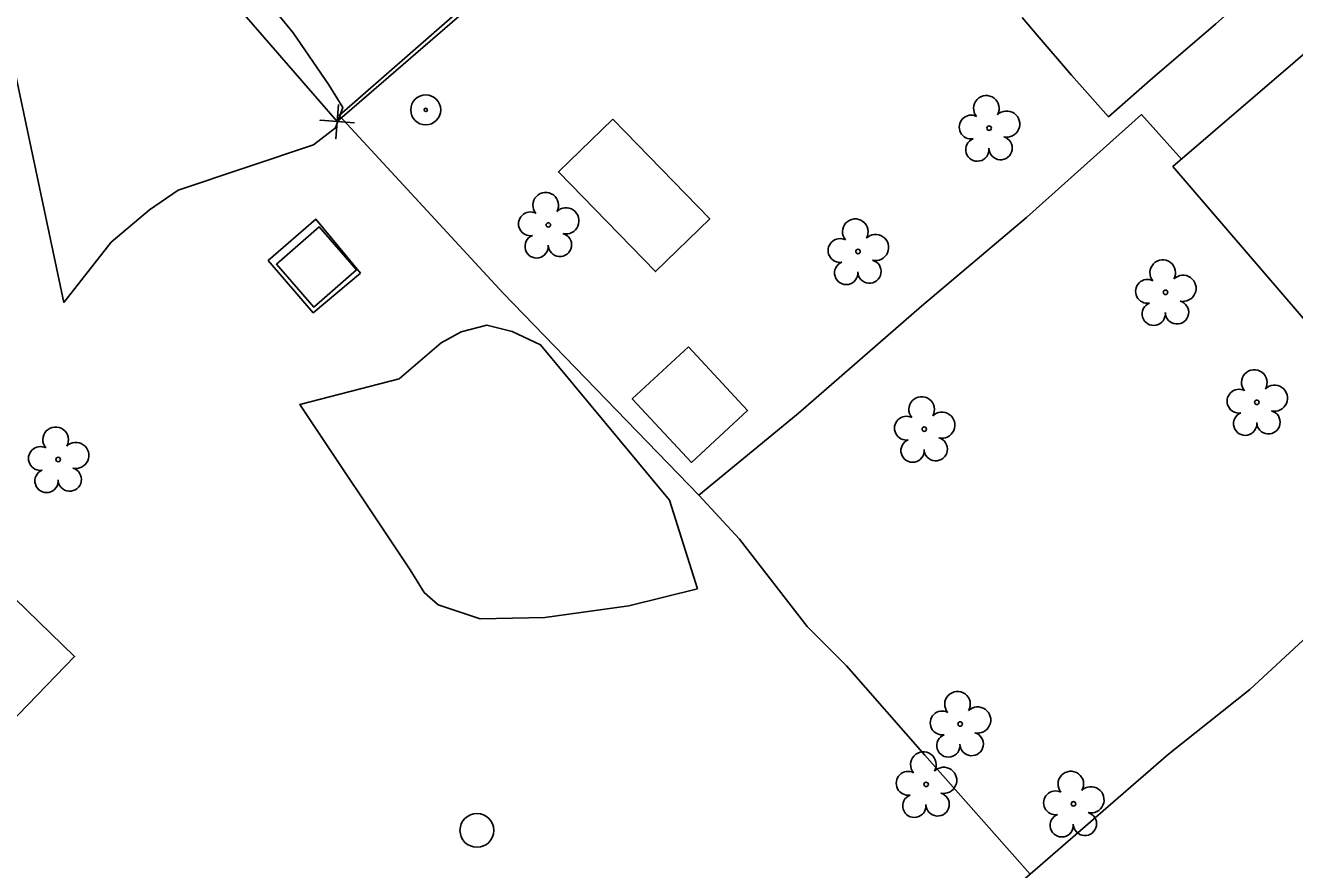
# Model space of a CAD drawing. Extents: x 1516784 to 1522736, y 634838 to 639369.
# Drawn here: x 1521160.9 to 1521345.3, y 637769.2 to 637891.9 of the extents above; entities that cross this region are included whole.
import ezdxf

# ---------------------------------------------------------------- set-up
doc = ezdxf.new("R2010")
doc.units = 0
for name, color, linetype in [('Exist Building', 7, 'Continuous'), ('Exist Building Metal Canopy', 7, 'Continuous'), ('Exist Environmental Wetland Boundary Cogo Point CELL', 7, 'Continuous'), ('Exist Other Culture Area Outline', 7, 'Continuous'), ('Exist Other Culture Fence Line', 7, 'Continuous'), ('Exist Other Culture Located Object CELL', 7, 'Continuous'), ('Exist Property Corner CELL', 7, 'Continuous'), ('Exist Property Line', 7, 'Continuous'), ('Exist Utilities Other Pole CELL', 7, 'Continuous'), ('Exist Vegetation Tree CELL', 7, 'Continuous'), ('Exist Vegetation Woods Line', 7, 'Continuous'), ('Scratch_Level_5', 7, 'Continuous')]:
    doc.layers.add(name, color=color, linetype=linetype)

msp = doc.modelspace()

# ---------------------------------------------------------------- linework, layer by layer
at = {"layer": 'Exist Building'}
for points in [[(1521356.6, 637837.61), (1521327.6, 637871.34), (1521351.16, 637891.6), (1521369.35, 637870.44), (1521370.58, 637871.5), (1521381.39, 637858.93)], [(1521209.02, 637856.33), (1521202.8, 637850.91), (1521197.38, 637857.14), (1521203.6, 637862.56)], [(1521257.24, 637845.16), (1521265.83, 637835.91), (1521257.67, 637828.34), (1521249.08, 637837.59)], [(1521117.18, 637785.88), (1521148.97, 637818.67), (1521168.07, 637800.15), (1521150.32, 637781.84), (1521157.89, 637774.5), (1521143.85, 637760.02)]]:
    msp.add_lwpolyline(points, close=True, dxfattribs=at)
at = {"layer": 'Exist Building Metal Canopy'}
msp.add_lwpolyline([(1521246.24, 637878.25), (1521260.34, 637863.77), (1521252.45, 637856.08), (1521238.35, 637870.56)], close=True, dxfattribs=at)
at = {"layer": 'Exist Environmental Wetland Boundary Cogo Point CELL'}
msp.add_lwpolyline([(1521305.73, 637892.99), (1521307.88, 637890.43), (1521312.87, 637884.6), (1521318.26, 637878.57), (1521324.31, 637883.9), (1521333.85, 637892.08), (1521343.38, 637900.55), (1521353.4, 637909.71), (1521362.3, 637917.85), (1521368.93, 637924.11), (1521368.94, 637924.49)], dxfattribs=at)
at = {"layer": 'Exist Other Culture Area Outline'}
msp.add_lwpolyline([(1521209.59, 637855.85), (1521202.73, 637850.1), (1521196.2, 637857.68), (1521203.13, 637863.68), (1521209.59, 637855.85)], dxfattribs=at)
at = {"layer": 'Exist Other Culture Fence Line'}
for points in [[(1521306.88, 637768.54), (1521291.56, 637785.83), (1521280.18, 637798.8), (1521274.48, 637804.49), (1521264.67, 637817.22), (1521258.76, 637823.57), (1521230.34, 637852.94), (1521206.48, 637878.74), (1521223.68, 637893.76), (1521239.32, 637907.18), (1521257.93, 637923.18), (1521269.27, 637932.73), (1521270.5, 637933.72), (1521272.87, 637930.93)], [(1521258.76, 637823.57), (1521273.17, 637835.48), (1521291.1, 637851.06), (1521306.32, 637863.94), (1521323.05, 637878.89), (1521328.86, 637872.42)], [(1521342.07, 637719.55), (1521328.75, 637735.81), (1521314.63, 637755.83), (1521306.19, 637767.95), (1521306.88, 637768.54), (1521326.99, 637785.95), (1521338.77, 637795.34), (1521351.65, 637807.27), (1521361.86, 637816.87), (1521370.94, 637823.76), (1521374.44, 637826.56)]]:
    msp.add_lwpolyline(points, dxfattribs=at)
at = {"layer": 'Exist Other Culture Located Object CELL'}
for radius in [2.18, 0.24]:
    msp.add_circle((1521219.07, 637879.58), radius, dxfattribs=at)
at = {"layer": 'Exist Property Corner CELL'}
msp.add_line((1521206.21, 637877.88), (1521206.21, 637877.88), dxfattribs=at)
msp.add_lwpolyline([(1521208.71, 637877.7), (1521203.72, 637878.06), (1521206.21, 637877.88), (1521206.03, 637875.39), (1521206.39, 637880.37)], dxfattribs=at)
at = {"layer": 'Exist Property Line'}
for p in [(1521293.51, 637953.4), (1521157.11, 637934.57)]:
    msp.add_line(p, (1521206.21, 637877.88), dxfattribs=at)
at = {"layer": 'Exist Utilities Other Pole CELL'}
msp.add_circle((1521226.51, 637774.88), 2.46, dxfattribs=at)
at = {"layer": 'Exist Vegetation Tree CELL'}
for p, q in [((1521300.91, 637876.93), (1521300.91, 637876.93)), ((1521236.89, 637862.86), (1521236.89, 637862.86)), ((1521281.86, 637858.99), (1521281.86, 637858.99)), ((1521326.53, 637853.06), (1521326.53, 637853.06)), ((1521339.81, 637837.09), (1521339.81, 637837.09)), ((1521291.49, 637833.18), (1521291.49, 637833.18)), ((1521165.69, 637828.77), (1521165.69, 637828.77)), ((1521296.7, 637790.33), (1521296.7, 637790.33)), ((1521291.76, 637781.56), (1521291.76, 637781.56)), ((1521313.16, 637778.73), (1521313.16, 637778.73))]:
    msp.add_line(p, q, dxfattribs=at)
for centre in [(1521300.91, 637876.93), (1521236.89, 637862.86), (1521281.86, 637858.99), (1521326.53, 637853.06), (1521339.81, 637837.09), (1521291.49, 637833.18), (1521165.69, 637828.77), (1521296.7, 637790.33), (1521291.76, 637781.56), (1521313.16, 637778.73)]:
    msp.add_circle(centre, 0.326, dxfattribs=at)
for centre, radius, start, end in [((1521300.52, 637879.8), 1.86, 330.1651, 219.7134), ((1521298.3, 637877.08), 1.73, 62.6636, 279.3457), ((1521303.46, 637877.52), 1.9, 257.1011, 134.1999), ((1521299.2, 637873.81), 1.69, 111.5671, 6.231), ((1521302.58, 637874.03), 1.7, 181.2822, 74.56), ((1521236.5, 637865.73), 1.86, 330.1651, 219.7134), ((1521239.44, 637863.45), 1.9, 257.1011, 134.1999), ((1521234.28, 637863.01), 1.73, 62.6636, 279.3457), ((1521281.47, 637861.87), 1.86, 330.1651, 219.7134), ((1521235.18, 637859.74), 1.69, 111.5671, 6.231), ((1521238.56, 637859.96), 1.7, 181.2822, 74.56), ((1521284.41, 637859.58), 1.9, 257.1011, 134.1999), ((1521279.25, 637859.15), 1.73, 62.6636, 279.3457), ((1521283.53, 637856.09), 1.7, 181.2822, 74.56), ((1521326.14, 637855.93), 1.86, 330.1651, 219.7134), ((1521280.15, 637855.87), 1.69, 111.5671, 6.231), ((1521323.92, 637853.21), 1.73, 62.6636, 279.3457), ((1521329.08, 637853.65), 1.9, 257.1011, 134.1999), ((1521324.83, 637849.94), 1.69, 111.5671, 6.231), ((1521328.2, 637850.16), 1.7, 181.2822, 74.56), ((1521339.43, 637839.96), 1.86, 330.1651, 219.7134), ((1521342.36, 637837.68), 1.9, 257.1011, 134.1999), ((1521291.11, 637836.05), 1.86, 330.1651, 219.7134), ((1521337.21, 637837.24), 1.73, 62.6636, 279.3457), ((1521294.04, 637833.76), 1.9, 257.1011, 134.1999), ((1521338.11, 637833.97), 1.69, 111.5671, 6.231), ((1521341.49, 637834.19), 1.7, 181.2822, 74.56), ((1521288.89, 637833.33), 1.73, 62.6636, 279.3457), ((1521165.31, 637831.64), 1.86, 330.1651, 219.7134), ((1521293.16, 637830.28), 1.7, 181.2822, 74.56), ((1521163.09, 637828.92), 1.73, 62.6636, 279.3457), ((1521168.24, 637829.36), 1.9, 257.1011, 134.1999), ((1521289.79, 637830.06), 1.69, 111.5671, 6.231), ((1521163.99, 637825.65), 1.69, 111.5671, 6.231), ((1521167.36, 637825.87), 1.7, 181.2822, 74.56), ((1521296.32, 637793.21), 1.86, 330.1651, 219.7134), ((1521294.1, 637790.49), 1.73, 62.6636, 279.3457), ((1521299.25, 637790.92), 1.9, 257.1011, 134.1999), ((1521295, 637787.21), 1.69, 111.5671, 6.231), ((1521298.38, 637787.43), 1.7, 181.2822, 74.56), ((1521291.37, 637784.43), 1.86, 330.1651, 219.7134), ((1521294.31, 637782.15), 1.9, 257.1011, 134.1999), ((1521289.15, 637781.72), 1.73, 62.6636, 279.3457), ((1521312.78, 637781.61), 1.86, 330.1651, 219.7134), ((1521293.43, 637778.66), 1.7, 181.2822, 74.56), ((1521310.55, 637778.89), 1.73, 62.6636, 279.3457), ((1521315.71, 637779.32), 1.9, 257.1011, 134.1999), ((1521290.05, 637778.44), 1.69, 111.5671, 6.231), ((1521311.46, 637775.61), 1.69, 111.5671, 6.231), ((1521314.83, 637775.83), 1.7, 181.2822, 74.56)]:
    msp.add_arc(centre, radius, start, end, dxfattribs=at)
at = {"layer": 'Exist Vegetation Woods Line'}
for points in [[(1521183.89, 637905.13), (1521196.54, 637894.81), (1521199.84, 637890.75), (1521205.01, 637883.2), (1521207.03, 637879.91), (1521205.99, 637876.96), (1521202.78, 637874.5), (1521183.11, 637867.92), (1521178.96, 637865.05), (1521173.4, 637860.37), (1521166.5, 637851.61), (1521159.63, 637884.1), (1521157.3, 637889.86), (1521154.96, 637894.11), (1521152.54, 637896.76), (1521150.09, 637897.9), (1521146.81, 637898.12), (1521142.7, 637896.22), (1521110.76, 637864.29)], [(1521258.55, 637810), (1521248.58, 637807.52), (1521236.36, 637805.83), (1521226.97, 637805.62), (1521220.87, 637807.65), (1521218.86, 637809.45), (1521216.82, 637812.76), (1521200.79, 637836.77), (1521215.2, 637840.48), (1521221.32, 637845.74), (1521224.23, 637847.32), (1521227.97, 637848.31), (1521231.64, 637847.39), (1521235.76, 637845.42), (1521254.49, 637822.88), (1521258.55, 637810)]]:
    msp.add_lwpolyline(points, dxfattribs=at)

# ---------------------------------------------------------------- texts
at = {"layer": 'Scratch_Level_5'}
msp.add_text('COLUMN LOCATION', height=500, rotation=335.0373, dxfattribs=at).set_placement((1516680.97, 637558.94))

doc.saveas('drawing.dxf')
